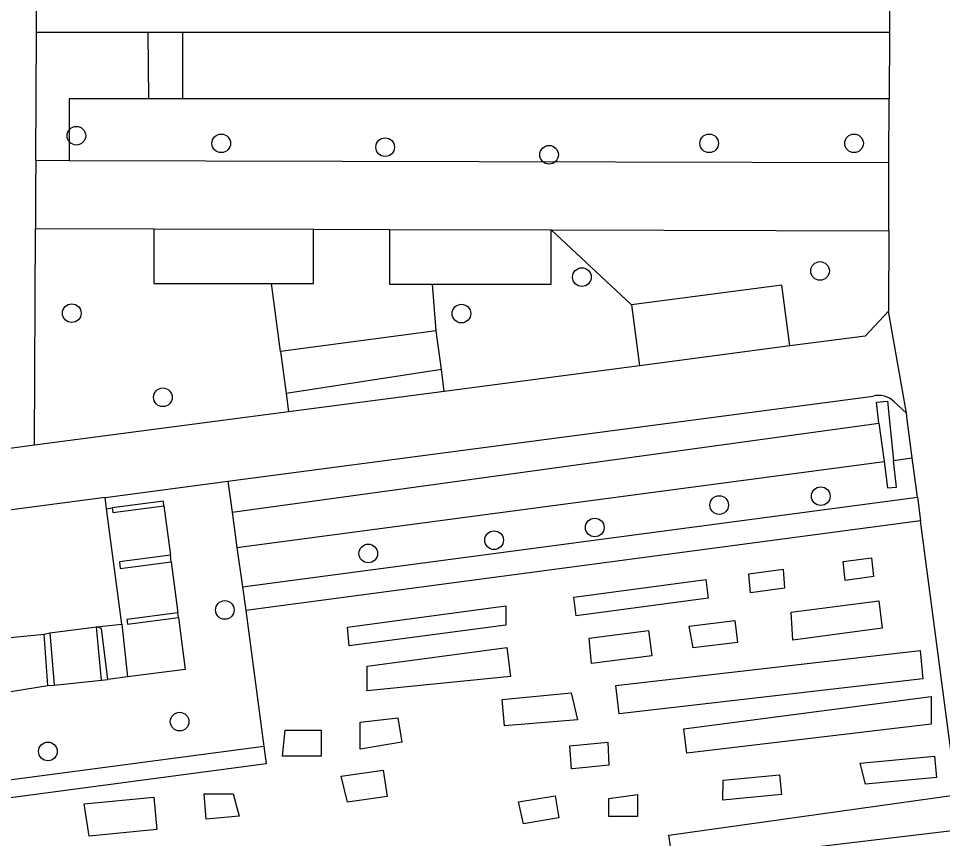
# Model space of a CAD drawing. Extents: x 162157 to 163165, y 378998 to 380775.
# Drawn here: x 162633.89 to 162682.37, y 379866.55 to 379909.55 of the extents above; entities that cross this region are included whole.
import ezdxf

# ---------------------------------------------------------------- set-up
doc = ezdxf.new("R2010")
doc.units = 0
for name, color, linetype in [('IMGEO_Boom', 7, 'Continuous'), ('IMGEO_Groenvoorziening', 7, 'Continuous'), ('IMGEO_Haag', 7, 'Continuous'), ('IMGEO_Voetpad_gesloten', 7, 'Continuous'), ('IMGEO_Voetpad_halfverhard', 7, 'Continuous')]:
    doc.layers.add(name, color=color, linetype=linetype)

msp = doc.modelspace()

# ---------------------------------------------------------------- linework, layer by layer
at = {"layer": 'IMGEO_Boom'}
for centre in [(162636.93, 379903.4), (162644.53, 379903), (162670.13, 379903), (162677.73, 379903), (162653.13, 379902.8), (162661.73, 379902.4), (162675.946, 379896.309), (162663.452, 379895.987), (162636.689, 379894.096), (162657.131, 379894.073), (162641.468, 379889.684), (162675.984, 379884.5), (162670.652, 379884.035), (162664.127, 379882.858), (162658.846, 379882.191), (162652.244, 379881.496), (162644.718, 379878.532), (162642.347, 379872.679), (162635.437, 379871.115)]:
    msp.add_circle(centre, 0.489, dxfattribs=at)
at = {"layer": 'IMGEO_Groenvoorziening'}
for points in [[(162642.498, 379908.816), (162640.69, 379908.816)], [(162642.498, 379905.335), (162640.73, 379905.335)], [(162640.991, 379898.516), (162640.991, 379895.655), (162647.172, 379895.655)], [(162655.621, 379895.623), (162661.832, 379895.623), (162661.832, 379898.463)], [(162666.054, 379894.526), (162666.476, 379891.338)], [(162656.078, 379891.138), (162655.809, 379893.169)], [(162647.64, 379892.087), (162647.931, 379889.89)], [(162656.078, 379891.138), (162647.931, 379889.89)], [(162656.23, 379889.992), (162656.078, 379891.138)], [(162647.931, 379889.89), (162648.06, 379888.918)], [(162645.356, 379881.814), (162679.308, 379886.312)], [(162638.514, 379883.844), (162638.435, 379884.432)], [(162645.641, 379879.752), (162681.056, 379884.443)], [(162641.526, 379883.99), (162641.864, 379881.412)], [(162638.514, 379883.844), (162638.816, 379883.886)], [(162639.322, 379877.787), (162638.514, 379883.844)], [(162645.102, 379883.655), (162645.356, 379881.814)], [(162681.22, 379883.201), (162645.812, 379878.511)], [(162645.356, 379881.814), (162645.641, 379879.752)], [(162641.91, 379881.065), (162642.261, 379878.388)], [(162677.158, 379881.076), (162678.639, 379881.261), (162678.754, 379880.288), (162677.263, 379880.083), (162677.158, 379881.076)], [(162672.294, 379879.432), (162672.209, 379880.435), (162674.005, 379880.669), (162674.075, 379879.677), (162672.294, 379879.432)], [(162663.147, 379878.224), (162663.022, 379879.2), (162669.95, 379880.122), (162670.078, 379879.148), (162663.147, 379878.224)], [(162645.641, 379879.752), (162645.812, 379878.511)], [(162651.246, 379876.648), (162651.158, 379877.635), (162659.459, 379878.744), (162659.459, 379877.731), (162651.246, 379876.648)], [(162674.511, 379876.955), (162674.44, 379878.41), (162679.023, 379879.015), (162679.213, 379877.576), (162674.511, 379876.955)], [(162642.294, 379878.14), (162642.633, 379875.415), (162639.606, 379875.023)], [(162645.812, 379878.511), (162646.767, 379871.373)], [(162635.54, 379877.335), (162637.98, 379877.642)], [(162637.98, 379877.642), (162639.322, 379877.787)], [(162639.322, 379877.787), (162639.606, 379875.023)], [(162669.079, 379877.689), (162671.471, 379877.977), (162671.61, 379876.82), (162669.295, 379876.541), (162669.079, 379877.689)], [(162626.859, 379873.373), (162626.553, 379876.403), (162635.245, 379877.26)], [(162663.829, 379877.054), (162666.951, 379877.452), (162667.118, 379876.132), (162663.948, 379875.728), (162663.829, 379877.054)], [(162652.187, 379874.287), (162652.187, 379875.584), (162659.509, 379876.565), (162659.712, 379875.048), (162652.187, 379874.287)], [(162665.235, 379874.575), (162681.192, 379876.402), (162681.335, 379874.916), (162665.405, 379873.092), (162665.235, 379874.575)], [(162635.764, 379874.589), (162638.244, 379874.859)], [(162639.606, 379875.023), (162638.582, 379874.891)], [(162633.054, 379874.191), (162635.425, 379874.566)], [(162659.397, 379872.451), (162659.265, 379873.842), (162662.897, 379874.188), (162663.214, 379872.775), (162659.397, 379872.451)], [(162668.796, 379872.292), (162681.768, 379873.993), (162681.768, 379872.551), (162668.962, 379871.03), (162668.796, 379872.292)], [(162651.827, 379871.23), (162651.827, 379872.642), (162653.794, 379872.88), (162654.012, 379871.601), (162651.827, 379871.23)], [(162649.767, 379870.876), (162647.741, 379870.876), (162647.892, 379872.239), (162649.767, 379872.239), (162649.767, 379870.876)], [(162646.767, 379871.373), (162646.889, 379870.465), (162627.665, 379867.918), (162627.413, 379867.885), (162627.321, 379868.797)], [(162646.767, 379871.373), (162627.321, 379868.797)], [(162662.811, 379871.411), (162664.817, 379871.609), (162664.866, 379870.396), (162662.96, 379870.198), (162662.91, 379870.198), (162662.811, 379871.411)], [(162678.044, 379870.5), (162681.947, 379870.863), (162682.051, 379869.748), (162678.332, 379869.402), (162678.044, 379870.5)], [(162653.025, 379870.138), (162653.229, 379868.76), (162651.146, 379868.452), (162650.827, 379869.814), (162653.025, 379870.138)], [(162670.864, 379869.611), (162673.826, 379869.888), (162673.922, 379868.854), (162670.838, 379868.566), (162670.864, 379869.611)], [(162645.156, 379868.898), (162645.473, 379867.716), (162643.744, 379867.572), (162643.628, 379868.898), (162645.156, 379868.898)], [(162641.155, 379867.027), (162637.609, 379866.681), (162637.337, 379868.369), (162640.989, 379868.726), (162641.155, 379867.027)], [(162662.046, 379868.792), (162662.241, 379867.627), (162660.396, 379867.319), (162660.124, 379868.47), (162662.046, 379868.792)], [(162666.37, 379868.854), (162666.37, 379867.701), (162664.871, 379867.701), (162664.871, 379868.652), (162666.37, 379868.854)], [(162682.961, 379868.818), (162683.18, 379866.987), (162668.249, 379865.199), (162668.018, 379866.727), (162682.961, 379868.818)]]:
    msp.add_lwpolyline(points, dxfattribs=at)
at = {"layer": 'IMGEO_Haag'}
for points in [[(162640.69, 379908.816), (162635.143, 379908.816), (162634.84, 379908.816)], [(162640.73, 379905.335), (162640.69, 379908.816)], [(162679.583, 379908.816), (162679.188, 379908.816), (162642.498, 379908.816)], [(162642.498, 379908.816), (162642.498, 379905.335)], [(162640.73, 379905.335), (162636.55, 379905.335), (162636.55, 379902.091)], [(162679.572, 379905.335), (162642.498, 379905.335)], [(162647.172, 379895.655), (162649.364, 379895.655), (162649.364, 379898.495)], [(162653.359, 379898.484), (162653.359, 379895.623), (162655.621, 379895.623)], [(162661.832, 379898.463), (162666.054, 379894.526)], [(162647.64, 379892.087), (162647.172, 379895.655)], [(162655.809, 379893.169), (162655.621, 379895.623)], [(162674.361, 379892.374), (162673.937, 379895.571), (162666.054, 379894.526)], [(162655.809, 379893.169), (162647.64, 379892.087)], [(162679.037, 379888.324), (162679.308, 379886.312)], [(162679.308, 379886.312), (162679.493, 379884.941), (162679.949, 379884.979), (162679.808, 379886.374)], [(162641.526, 379883.99), (162641.494, 379884.238), (162638.816, 379883.886)], [(162638.816, 379883.886), (162638.849, 379883.638), (162641.526, 379883.99)], [(162641.864, 379881.412), (162639.187, 379881.06), (162639.233, 379880.713), (162641.91, 379881.065)], [(162641.91, 379881.065), (162641.864, 379881.412)], [(162642.261, 379878.388), (162639.584, 379878.036), (162639.617, 379877.789), (162642.294, 379878.14)], [(162642.294, 379878.14), (162642.261, 379878.388)], [(162638.244, 379874.859), (162637.98, 379877.642)], [(162638.582, 379874.891), (162638.25, 379877.556), (162637.98, 379877.642)], [(162635.245, 379877.26), (162635.54, 379877.335)], [(162635.425, 379874.566), (162635.245, 379877.26)], [(162635.54, 379877.335), (162635.764, 379874.589)], [(162638.244, 379874.859), (162638.582, 379874.891)], [(162635.425, 379874.566), (162635.764, 379874.589)]]:
    msp.add_lwpolyline(points, dxfattribs=at)
at = {"layer": 'IMGEO_Voetpad_gesloten'}
for points in [[(162679.743, 379957.53), (162679.583, 379908.816)], [(162679.583, 379908.816), (162679.572, 379905.335)], [(162679.561, 379901.98), (162679.572, 379905.335)], [(162679.549, 379898.417), (162679.561, 379901.98)], [(162679.549, 379898.417), (162679.535, 379894.198)], [(162679.535, 379894.198), (162678.316, 379892.894), (162674.361, 379892.374)], [(162680.474, 379888.846), (162679.535, 379894.198)], [(162674.361, 379892.374), (162666.476, 379891.338)], [(162666.476, 379891.338), (162656.23, 379889.992)], [(162644.877, 379885.281), (162678.734, 379889.744)], [(162656.23, 379889.992), (162648.06, 379888.918)], [(162679.827, 379889.448), (162680.474, 379888.846)], [(162648.06, 379888.918), (162634.731, 379887.167)], [(162680.783, 379886.507), (162680.517, 379888.527), (162680.475, 379888.845), (162680.474, 379888.846)], [(162634.731, 379887.167), (162630.825, 379886.653)], [(162681.056, 379884.443), (162680.783, 379886.507)], [(162638.435, 379884.432), (162644.877, 379885.281)], [(162638.435, 379884.432), (162623.059, 379882.405)], [(162681.056, 379884.443), (162681.22, 379883.201)], [(162683.977, 379862.3), (162681.22, 379883.201)]]:
    msp.add_lwpolyline(points, dxfattribs=at)
msp.add_arc((162679.031, 379888.675), 1.109, 44.1565, 105.5374, dxfattribs=at)
at = {"layer": 'IMGEO_Voetpad_halfverhard'}
for points in [[(162634.84, 379908.816), (162635.014, 379935.065)], [(162634.795, 379902.096), (162634.84, 379908.816)], [(162634.795, 379902.096), (162634.789, 379900.691), (162634.78, 379898.532)], [(162636.55, 379902.091), (162634.795, 379902.096)], [(162679.561, 379901.98), (162636.55, 379902.091)], [(162634.731, 379887.167), (162634.78, 379898.532)], [(162634.78, 379898.532), (162640.991, 379898.516)], [(162640.991, 379898.516), (162649.364, 379898.495)], [(162649.364, 379898.495), (162653.359, 379898.484)], [(162653.359, 379898.484), (162661.832, 379898.463)], [(162661.832, 379898.463), (162679.549, 379898.417)], [(162679.037, 379888.324), (162678.914, 379889.431), (162679.493, 379889.488), (162679.808, 379886.374)], [(162645.102, 379883.655), (162679.037, 379888.324)], [(162679.808, 379886.374), (162680.783, 379886.507)], [(162644.877, 379885.281), (162645.102, 379883.655)]]:
    msp.add_lwpolyline(points, dxfattribs=at)

doc.saveas('drawing.dxf')
